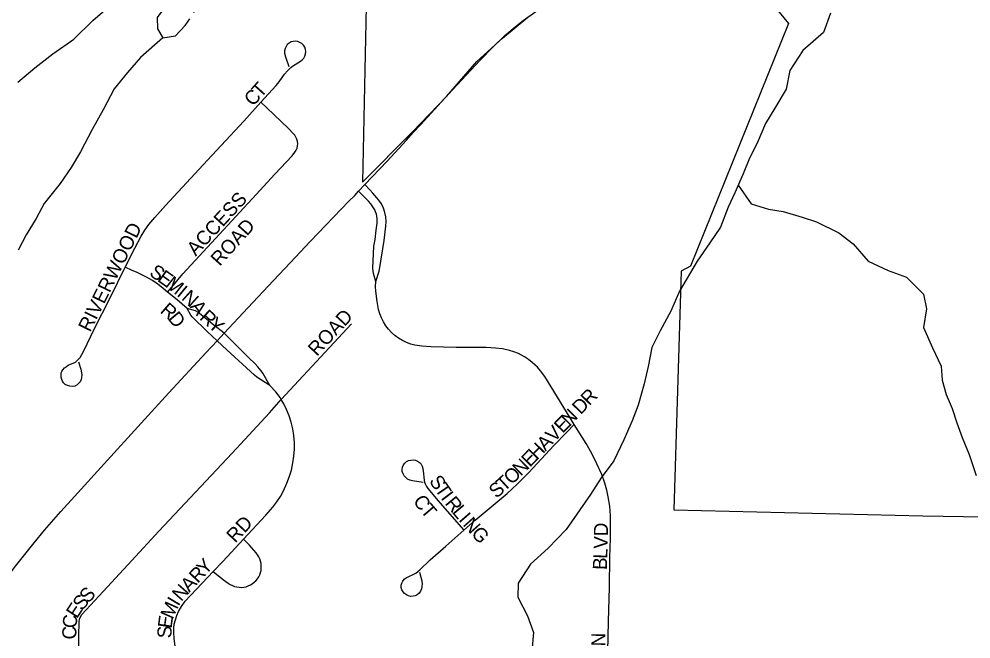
# Model space of a CAD drawing. Extents: x 1443599 to 1910620, y 1028088 to 1361369.
# Drawn here: x 1641737 to 1645125, y 1289379 to 1291584 of the extents above; entities that cross this region are included whole.
import ezdxf

# ---------------------------------------------------------------- set-up
doc = ezdxf.new("R2010")
doc.units = 0
for name, color, linetype in [('GM_X_City_Street', 7, 'Continuous'), ('GM_X_City_Street_Text', 7, 'Continuous'), ('GM_X_Corporation', 7, 'Continuous'), ('GM_X_Major_River', 7, 'Continuous'), ('GM_X_Minor_Lake', 7, 'Continuous'), ('GM_X_Minor_River', 7, 'Continuous'), ('GM_X_State_Route', 7, 'Continuous')]:
    doc.layers.add(name, color=color, linetype=linetype)

msp = doc.modelspace()

# ---------------------------------------------------------------- linework, layer by layer
at = {"layer": 'GM_X_City_Street'}
for points in [[(1642597.9, 1291288.2), (1642652.9, 1291348.4), (1642663, 1291361.2), (1642682, 1291387.9), (1642692.4, 1291400.5), (1642704.2, 1291411.9), (1642710.7, 1291416.9), (1642738.7, 1291434), (1642745, 1291439.3), (1642750.4, 1291445.4), (1642754.4, 1291452.4), (1642756.9, 1291460.2), (1642757.7, 1291468.3), (1642756.8, 1291476.4), (1642754.1, 1291484.1), (1642749.7, 1291491), (1642743.8, 1291496.8), (1642737, 1291501.3), (1642729.4, 1291504.2), (1642721.3, 1291505.3), (1642713.1, 1291504.9), (1642705.1, 1291502.9), (1642698, 1291499.1), (1642691.9, 1291493.7), (1642687.3, 1291487), (1642684, 1291479.5), (1642682.1, 1291471.5), (1642681.6, 1291463.3), (1642685, 1291449.5), (1642697.7, 1291415.3)], [(1642115.6, 1290701.2), (1642149.4, 1290768.6), (1642172.4, 1290812), (1642185.3, 1290832.9), (1642199.6, 1290852.8), (1642220.3, 1290878.2), (1642258.6, 1290920.9), (1642392.3, 1291065.1), (1642536.9, 1291221.5), (1642597.9, 1291288.2)], [(1642266.2, 1290612.9), (1642286.8, 1290637.7), (1642320.2, 1290677.8), (1642436.7, 1290803.9), (1642581.3, 1290959.6), (1642647.5, 1291032), (1642709.1, 1291097.7), (1642719.3, 1291110.4), (1642723.5, 1291117.4), (1642726.6, 1291124.9), (1642728.5, 1291132.8), (1642729.1, 1291140.9), (1642728.3, 1291149), (1642726.1, 1291156.9), (1642722.7, 1291164.3), (1642718.3, 1291171), (1642713.2, 1291177.5), (1642695.7, 1291194.8), (1642618.9, 1291268.2), (1642597.9, 1291288.2)], [(1643006.7, 1290650.7), (1643018.4, 1290687.2), (1643021.7, 1290700.8), (1643036.2, 1290796.5), (1643042.3, 1290848), (1643043.4, 1290864.2), (1643042.5, 1290880.5), (1643039.4, 1290896.4), (1643034, 1290911.9), (1643026.7, 1290926.4), (1643017.6, 1290939.9), (1642996.4, 1290964.6), (1642985.5, 1290976.7), (1642968.3, 1290995.8)], [(1643006.7, 1290650.7), (1642998.7, 1290678.8), (1642995.9, 1290696.6), (1643000.4, 1290776), (1643004.1, 1290800.4), (1643008.7, 1290833.1), (1643011.7, 1290857.9), (1643011.7, 1290874.5), (1643010.7, 1290882.6), (1643008.9, 1290890.7), (1643006.2, 1290898.5), (1643002.8, 1290906), (1642998.7, 1290913.2), (1642989.4, 1290926.9), (1642980.6, 1290936.6), (1642945.1, 1290971.6)], [(1641948.5, 1290364.3), (1641957.4, 1290338.5), (1641960.7, 1290318.5), (1641960.2, 1290309.5), (1641958.4, 1290301.9), (1641954.6, 1290294), (1641950.4, 1290288.4), (1641943.8, 1290282.3), (1641935.9, 1290278.5), (1641927.9, 1290277.1), (1641918, 1290278), (1641909.6, 1290280.4), (1641901.2, 1290284.6), (1641895.9, 1290289.5), (1641891.6, 1290295.4), (1641889.1, 1290302.2), (1641887.6, 1290309.9), (1641887.1, 1290318.8), (1641887.8, 1290325.1), (1641889.3, 1290330.5), (1641892.7, 1290336.1), (1641899.6, 1290343.5), (1641905.8, 1290348.7), (1641912.2, 1290352.6), (1641920.3, 1290356.1), (1641929.7, 1290359.6), (1641937.7, 1290363.8), (1641944.7, 1290369.5), (1641954.6, 1290380.7), (1641967.2, 1290401.8), (1642005.8, 1290483), (1642061.3, 1290592.7), (1642115.6, 1290701.2)], [(1642266.2, 1290612.9), (1642250.5, 1290625.6), (1642231.7, 1290640.6), (1642211.9, 1290653.9), (1642191.2, 1290665.7), (1642155, 1290683.2), (1642140.3, 1290689.9), (1642115.6, 1290701.2)], [(1643713, 1290141.5), (1643698.1, 1290165.2), (1643607.7, 1290312.3), (1643593.1, 1290332.8), (1643582, 1290345.4), (1643563.8, 1290362.9), (1643550.5, 1290373.3), (1643536.4, 1290382.4), (1643514.1, 1290394.1), (1643498.5, 1290400.5), (1643482.3, 1290405.5), (1643457.7, 1290410.5), (1643433, 1290413.6), (1643399.8, 1290415.4), (1643292.8, 1290415.6), (1643202.6, 1290417.9), (1643170.1, 1290420.1), (1643146.3, 1290424), (1643130.9, 1290428.1), (1643115.9, 1290433.5), (1643101.6, 1290440.5), (1643088, 1290448.8), (1643075.1, 1290458.4), (1643063.2, 1290469.1), (1643052.3, 1290480.7), (1643042.5, 1290493.4), (1643034, 1290506.9), (1643026.9, 1290521.1), (1643021.1, 1290536), (1643016.7, 1290551.4), (1643011.9, 1290578.9), (1643007.2, 1290615.8), (1643006.2, 1290632.4), (1643006.7, 1290650.7)], [(1642335.7, 1290554.4), (1642300, 1290585.3), (1642266.2, 1290612.9)], [(1642466.9, 1290466.2), (1642430.9, 1290495.2), (1642373.2, 1290541.7), (1642364.7, 1290545.9), (1642335.7, 1290554.4)], [(1642441.8, 1290439.3), (1642407, 1290472.8), (1642353.5, 1290524.4), (1642349.2, 1290530.9), (1642335.7, 1290554.4)], [(1642670.5, 1290231), (1642920.6, 1290499.6)], [(1642630.2, 1290280.2), (1642584.1, 1290310.3), (1642575.4, 1290317), (1642476.9, 1290407.2), (1642441.8, 1290439.3)], [(1642586.7, 1290346.4), (1642577.1, 1290357.5), (1642554, 1290380.7), (1642506.5, 1290427.3), (1642466.9, 1290466.2)], [(1642630.2, 1290280.2), (1642604.6, 1290324.6), (1642598.7, 1290332.8), (1642586.7, 1290346.4)], [(1642670.5, 1290231), (1642666.6, 1290237.6), (1642651.2, 1290257.5), (1642630.2, 1290280.2)], [(1641952, 1289242.3), (1641951.8, 1289266.5), (1641950.5, 1289340.6), (1641950.1, 1289398.3), (1641950.9, 1289431.5), (1641951.5, 1289440.1), (1641953, 1289448.8), (1641956, 1289457.3), (1641960.8, 1289465.2), (1642023, 1289531.6), (1642139, 1289657.8), (1642234.9, 1289761.7), (1642495.8, 1290040.2), (1642628.2, 1290182.8), (1642670.5, 1290231)], [(1642536.5, 1289734.3), (1642615.6, 1289819.3), (1642640.1, 1289847.8), (1642654.3, 1289866.6), (1642667.4, 1289885.3), (1642678.1, 1289905.9), (1642690.6, 1289933.2), (1642699.7, 1289958.2), (1642706.6, 1289979.2), (1642711.7, 1290004.9), (1642715.1, 1290028.8), (1642717.3, 1290054.4), (1642717.3, 1290077.7), (1642715, 1290102.2), (1642711.1, 1290126.1), (1642705.3, 1290149.9), (1642698.5, 1290172.7), (1642688.8, 1290194.9), (1642679.7, 1290215.4), (1642670.5, 1290231)], [(1643320.5, 1289765.6), (1643360.7, 1289801.1), (1643417.6, 1289848.5), (1643474, 1289896.4), (1643510.2, 1289930), (1643550.8, 1289970.7), (1643640.4, 1290067.1), (1643686.4, 1290114.3), (1643713, 1290141.5)], [(1643831.7, 1289277.8), (1643831.7, 1289292.9), (1643831.7, 1289325.6), (1643832.2, 1289333.8), (1643835, 1289440.3), (1643838, 1289563.4), (1643840, 1289670.2), (1643841.8, 1289735.8), (1643842.3, 1289785.2), (1643841.7, 1289818.4), (1643839, 1289851.4), (1643834.2, 1289884.3), (1643828.8, 1289908.7), (1643821.9, 1289932.7), (1643810.6, 1289964), (1643793.9, 1290001.8), (1643775.3, 1290038.8), (1643754.9, 1290074.7), (1643713, 1290141.5)], [(1643175.9, 1289935.3), (1643137.4, 1289940.8), (1643128.2, 1289943.4), (1643119.7, 1289947.7), (1643113.2, 1289952.9), (1643107.8, 1289959.1), (1643103.7, 1289966.4), (1643101.2, 1289974.2), (1643100.4, 1289982.4), (1643101.6, 1289990.5), (1643104.8, 1289998.1), (1643109.8, 1290004.6), (1643116.2, 1290009.8), (1643123.7, 1290013.4), (1643131.7, 1290015.4), (1643140, 1290016), (1643148.1, 1290014.7), (1643155.7, 1290011.6), (1643162.4, 1290006.7), (1643167.7, 1290000.5), (1643171.5, 1289993.2), (1643173.8, 1289985.2), (1643175.2, 1289977.1), (1643178.6, 1289944.2), (1643180.5, 1289936.2), (1643183.6, 1289928.5), (1643187.6, 1289921.3), (1643192.4, 1289914.6), (1643229.1, 1289869.9), (1643294.4, 1289795.4), (1643320.5, 1289765.6)], [(1643162.4, 1289616.5), (1643171.1, 1289585.6), (1643171.6, 1289575.1), (1643170.9, 1289565.1), (1643169, 1289557.4), (1643165.8, 1289549), (1643160.8, 1289541.6), (1643154.3, 1289536), (1643147.4, 1289532.4), (1643139.4, 1289530.6), (1643131.2, 1289530.2), (1643123.1, 1289531.8), (1643115.6, 1289535.2), (1643109.1, 1289540.1), (1643103.8, 1289546.4), (1643099.8, 1289553.6), (1643097.5, 1289561.5), (1643097.2, 1289569.7), (1643098.9, 1289577.6), (1643102.8, 1289584.9), (1643108.2, 1289591), (1643114.6, 1289596.1), (1643148.7, 1289613), (1643164, 1289624.7), (1643200.2, 1289659.8), (1643255.8, 1289708.6), (1643320.5, 1289765.6)], [(1642427.9, 1289618.2), (1642462.6, 1289654.8), (1642536.5, 1289734.3)], [(1642427.9, 1289618.2), (1642459.3, 1289593.9), (1642465.3, 1289589.2), (1642481.8, 1289576.8), (1642488.9, 1289572.5), (1642496.4, 1289568.8), (1642504.2, 1289565.9), (1642512.2, 1289563.8), (1642520.4, 1289562.4), (1642528.8, 1289562), (1642537, 1289562.7), (1642545.1, 1289564.5), (1642552.9, 1289567.3), (1642560.4, 1289570.9), (1642567.5, 1289575.3), (1642574.2, 1289580.3), (1642580.2, 1289586), (1642585.6, 1289592.4), (1642590.1, 1289599.4), (1642593.7, 1289606.9), (1642596.5, 1289614.7), (1642598.4, 1289622.8), (1642599.4, 1289631.1), (1642599.5, 1289639.4), (1642598.6, 1289647.7), (1642596.8, 1289655.8), (1642594, 1289663.7), (1642590.4, 1289671.1), (1642581, 1289684.9), (1642564.8, 1289704.6), (1642557.7, 1289712.1), (1642536.5, 1289734.3)], [(1642306.7, 1289217.3), (1642303.3, 1289260.4), (1642297.8, 1289308.8), (1642292.6, 1289352), (1642289.2, 1289381), (1642288.1, 1289400.4), (1642288.1, 1289418.1), (1642289.8, 1289431.7), (1642293.7, 1289447.1), (1642298.3, 1289461.9), (1642305.1, 1289476.7), (1642315.3, 1289494.3), (1642329, 1289513.7), (1642427.9, 1289618.2)]]:
    msp.add_lwpolyline(points, dxfattribs=at)
at = {"layer": 'GM_X_Corporation'}
for points in [[(1642993.2, 1292598.6), (1642959.2, 1291003.4), (1643137.5, 1291182.7), (1643258.1, 1291309.2), (1643366.9, 1291433.8), (1643457.3, 1291516.8), (1643547.8, 1291590.6)], [(1644260.6, 1291831.2), (1644474.9, 1291568), (1644126.8, 1290704.7), (1644093.9, 1290687.5), (1644067.6, 1289838.4), (1644953.7, 1289816.7), (1645097.4, 1289814.8), (1645262.1, 1289812.3)]]:
    msp.add_lwpolyline(points, dxfattribs=at)
at = {"layer": 'GM_X_Major_River'}
msp.add_lwpolyline([(1641732.9, 1291359.7), (1641794, 1291410.3), (1641857.1, 1291460.9), (1641932.2, 1291513.2), (1641999.7, 1291579.7), (1642068.9, 1291638.2)], dxfattribs=at)
at = {"layer": 'GM_X_Minor_Lake'}
msp.add_lwpolyline([(1642359.9, 1291607.5), (1642363.9, 1291621), (1642382.5, 1291648.6), (1642395.4, 1291684.4), (1642367.9, 1291705.1), (1642333.5, 1291683.9), (1642288.7, 1291646.9), (1642252.2, 1291621.7), (1642229.4, 1291590.2), (1642230.5, 1291550), (1642249.6, 1291517.5), (1642293.7, 1291524.4), (1642328.5, 1291561.7), (1642345.1, 1291585.3)], dxfattribs=at)
at = {"layer": 'GM_X_Minor_River'}
for points in [[(1644624.9, 1291605.8), (1644599.3, 1291536.3), (1644525.9, 1291471.9), (1644480.2, 1291400.8), (1644466.7, 1291335), (1644427.1, 1291267.8), (1644393.8, 1291212.4), (1644364.2, 1291143), (1644337, 1291089.5), (1644313.7, 1291033.9), (1644284.1, 1290966.4), (1644260.9, 1290914.9), (1644233.2, 1290843.4), (1644195.9, 1290788.1), (1644150.4, 1290723.1), (1644088, 1290616.3), (1644056.3, 1290544.9), (1644018.7, 1290475.6), (1643989.3, 1290416.2), (1643975.7, 1290348.3), (1643962.2, 1290286.5), (1643940.4, 1290210.8), (1643919.1, 1290155.2), (1643889.5, 1290087.7), (1643853.8, 1290012.4), (1643808.4, 1289951.4), (1643771, 1289892.1), (1643684.2, 1289767.9), (1643620.7, 1289701.3), (1643557.5, 1289644.7), (1643513.9, 1289577.6), (1643512.7, 1289527.4), (1643547, 1289460.4), (1643567.5, 1289401.8), (1643561.9, 1289335.8)], [(1642249.6, 1291517.5), (1642169.8, 1291447), (1642122.9, 1291393.8), (1642075.9, 1291336.5), (1642036.6, 1291261.1), (1641997.4, 1291191.6), (1641956, 1291112.2), (1641923, 1291056.7), (1641884, 1290999.3), (1641826.8, 1290928.2), (1641797.9, 1290874.6), (1641762.9, 1290817.1), (1641733.9, 1290761.5)], [(1644295.8, 1290993.2), (1644343, 1290927.3), (1644404.5, 1290908.1), (1644456.2, 1290899.2), (1644523.7, 1290879.9), (1644575.3, 1290862.8), (1644654.4, 1290823.3), (1644705.5, 1290784.2), (1644758.2, 1290723.1), (1644829.5, 1290689.7), (1644894.9, 1290666.4), (1644955.6, 1290605.2), (1644966.6, 1290552.8), (1644955.4, 1290486.9), (1644987.9, 1290414.1), (1645018.6, 1290349.4), (1645021.7, 1290299.2), (1645036.7, 1290248.8), (1645057.7, 1290198.3), (1645074.7, 1290147.8), (1645093.7, 1290095.4), (1645118.5, 1290034.8), (1645143, 1289960.1)]]:
    msp.add_lwpolyline(points, dxfattribs=at)
at = {"layer": 'GM_X_State_Route'}
for points in [[(1642945.1, 1290971.6), (1642968.3, 1290995.8), (1643047.4, 1291078.7), (1643116.1, 1291153.7), (1643140.3, 1291180.5), (1643166.6, 1291209.7), (1643264.1, 1291315.7), (1643376.6, 1291436.8), (1643425, 1291485.3), (1643466.4, 1291525.7), (1643503, 1291556.9), (1643531.5, 1291579), (1643576.7, 1291611.3), (1643610.6, 1291632.3), (1643645, 1291651.7), (1643678.4, 1291668.4), (1643704.8, 1291680.3), (1643730, 1291689.9), (1643775.8, 1291704.5), (1643823.1, 1291718.5), (1643897.9, 1291737.9), (1644034.1, 1291772.4), (1644202, 1291815.6), (1644260.6, 1291831.2)], [(1641571.9, 1289408.6), (1641597.6, 1289448.4), (1641626.7, 1289494.7), (1641654.7, 1289538.3), (1641679.4, 1289576.6), (1641699.3, 1289604), (1641725.1, 1289637.9), (1641791.3, 1289720.8), (1641827.6, 1289766.2), (1641886, 1289832.6), (1641934.6, 1289885.8), (1642040.3, 1290001.4), (1642172.1, 1290146.7), (1642270.6, 1290254.4), (1642401.8, 1290396.6), (1642441.8, 1290439.3), (1642466.9, 1290466.2), (1642551.4, 1290556.5), (1642642.3, 1290653.9), (1642702, 1290717.5), (1642774.6, 1290793.9), (1642910.7, 1290936.1), (1642931.7, 1290957.1), (1642945.1, 1290971.6)]]:
    msp.add_lwpolyline(points, dxfattribs=at)

# ---------------------------------------------------------------- texts
at = {"layer": 'GM_X_City_Street_Text'}
for s, rotation, p in [('T', 47.9905, (1642597.4, 1291301.1)), ('C', 46.1677, (1642568.8, 1291271.2)), ('ACCESS', 47.3558, (1642366.1, 1290738.5)), ('RIVERWOOD', 63.7331, (1641990.4, 1290467.8)), ('ROAD', 48.1191, (1642451.6, 1290702.5)), ('S', 326.0599, (1642197.6, 1290673.9)), ('E', 324.5671, (1642226.5, 1290654.4)), ('M', 321.8039, (1642254.7, 1290634.4)), ('I', 320.603, (1642296, 1290601.9)), ('N', 317.9998, (1642312.5, 1290588.3)), ('R', 319.4698, (1642236.3, 1290542)), ('A', 307.3594, (1642343.6, 1290560.7)), ('D', 309.5985, (1642264.8, 1290517.8)), ('R', 317.6915, (1642376.9, 1290518.4)), ('ROAD', 47.1199, (1642797.1, 1290382)), ('Y', 317.8539, (1642406.3, 1290491.7)), ('R', 45.9455, (1643766.5, 1290206.1)), ('D', 45.9427, (1643735.9, 1290174.4)), ('N', 45.955, (1643696.1, 1290133.3)), ('E', 45.9521, (1643671.6, 1290108)), ('V', 45.9427, (1643641, 1290076.4)), ('A', 45.9709, (1643610.5, 1290044.7)), ('H', 45.955, (1643579.8, 1290013.1)), ('E', 45.7754, (1643555.2, 1289987.7)), ('N', 44.2348, (1643522.6, 1289956)), ('S', 303.8037, (1643194.7, 1289940.8)), ('T', 42.6279, (1643463.6, 1289900.9)), ('O', 43.375, (1643490, 1289925.2)), ('T', 304.3592, (1643214.6, 1289911.1)), ('S', 41.114, (1643436, 1289876.8)), ('I', 306.965, (1643235.9, 1289880)), ('C', 305.4417, (1643137.3, 1289869.6)), ('T', 310.5175, (1643163.3, 1289833.5)), ('R', 309.331, (1643250.5, 1289860.7)), ('L', 309.9093, (1643276, 1289829.6)), ('I', 311.0855, (1643299.3, 1289801.8)), ('RD', 47.1199, (1642506.8, 1289717.6)), ('N', 311.767, (1643314.2, 1289784.7)), ('G', 311.8306, (1643343.5, 1289751.8)), ('D', 89.7296, (1643832.9, 1289744.1)), ('V', 88.3071, (1643831.5, 1289698.8)), ('L', 87.8142, (1643830.2, 1289663.1)), ('Y', 46.8396, (1642400.5, 1289603.3)), ('B', 87.8142, (1643828.7, 1289623.6)), ('R', 46.872, (1642373.4, 1289574.4)), ('A', 46.9323, (1642343.3, 1289542.3)), ('S', 48.4413, (1641984, 1289503.2)), ('N', 48.479, (1642314.4, 1289509.6)), ('S', 49.3691, (1641961.2, 1289476.7)), ('I', 59.2087, (1642304.6, 1289492.7)), ('E', 56.7494, (1641943, 1289448.6)), ('M', 65.8545, (1642283.7, 1289445.9)), ('C', 84.7462, (1641941.4, 1289415.2)), ('E', 82.3566, (1642280.1, 1289414.6)), ('C', 89.7092, (1641941.3, 1289376.7)), ('S', 89.4536, (1642279.9, 1289381.1)), ('N', 89.137, (1643823.4, 1289352.1))]:
    msp.add_text(s, height=50, rotation=rotation, dxfattribs=at).set_placement(p)

doc.saveas('drawing.dxf')
